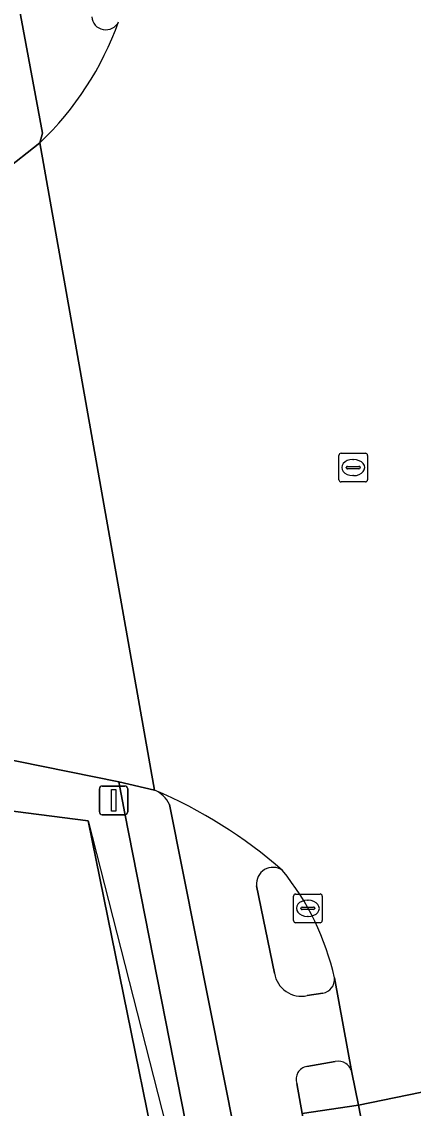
# Model space of a CAD drawing. Extents: x 156141 to 158132, y 385651 to 388333.
# Drawn here: x 156801.13 to 156814.8, y 386757.68 to 386795.58 of the extents above; entities that cross this region are included whole.
import ezdxf

# ---------------------------------------------------------------- set-up
doc = ezdxf.new("R2010")
doc.units = 0
for name, color, linetype in [('IMGEO_Berm_groen', 7, 'Continuous'), ('IMGEO_Erf', 7, 'Continuous'), ('IMGEO_Fietspad_open', 7, 'Continuous'), ('IMGEO_Groenvoorziening', 7, 'Continuous'), ('IMGEO_Hek', 7, 'Continuous'), ('IMGEO_Kolk', 7, 'Continuous'), ('IMGEO_Rijbaan_lokaal_gesloten', 7, 'Continuous'), ('IMGEO_Rioolput', 7, 'Continuous'), ('IMGEO_Verkeersbordpaal', 7, 'Continuous'), ('IMGEO_Verkeerseiland_open', 7, 'Continuous'), ('IMGEO_Voetpad_open', 7, 'Continuous')]:
    doc.layers.add(name, color=color, linetype=linetype)

msp = doc.modelspace()

# ---------------------------------------------------------------- linework, layer by layer
at = {"layer": 'IMGEO_Berm_groen'}
msp.add_lwpolyline([(156814.397, 386750), (156812.886, 386757.795), (156810.919, 386757.503), (156810.987, 386757.124), (156811.217, 386757.182), (156812.6, 386750), (156813.492, 386745.367)], dxfattribs=at)
at = {"layer": 'IMGEO_Erf'}
msp.add_lwpolyline([(156811.397, 386735.567), (156811.153, 386735.5), (156807.14, 386749.598), (156803.451, 386767.705), (156791.477, 386769.248), (156791.068, 386769.236)], dxfattribs=at)
at = {"layer": 'IMGEO_Fietspad_open'}
for points in [[(156802.289, 386802.533), (156802.367, 386802.045), (156800.014, 386801.586), (156801.853, 386791.693), (156801.763, 386791.359)], [(156806.294, 386768.283), (156808.606, 386756.653), (156810.987, 386757.124), (156810.919, 386757.503), (156810.73, 386758.549)], [(156809.952, 386762.39), (156809.329, 386765.447)], [(156812.656, 386758.927), (156812.044, 386762.228)], [(156811.638, 386761.702), (156811.093, 386761.613)], [(156811.084, 386759.137), (156812.075, 386759.312)]]:
    msp.add_lwpolyline(points, dxfattribs=at)
for centre, radius, start, end in [((156794.361, 386799.184), 10.771, 313.4092, 340.4476), ((156804.067, 386795.787), 0.49, 183.8395, 334.9138), ((156799.261, 386753.461), 16.644, 48.7709, 67.0065), ((156805.339, 386767.8), 1.07, 26.8027, 66.6418), ((156809.899, 386765.511), 0.574, 54.7074, 186.3568), ((156810.892, 386762.545), 0.953, 189.3487, 282.143), ((156811.568, 386762.176), 0.479, 278.4007, 6.2729), ((156812.176, 386758.833), 0.49, 11.0777, 101.8614), ((156811.148, 386758.698), 0.444, 98.2973, 199.6034)]:
    msp.add_arc(centre, radius, start, end, dxfattribs=at)
at = {"layer": 'IMGEO_Groenvoorziening'}
for points in [[(156804.518, 386769.067), (156794.01, 386771.195), (156791.068, 386769.236), (156791.477, 386769.248), (156803.451, 386767.705), (156807.14, 386749.598), (156811.153, 386735.5), (156811.397, 386735.567)], [(156809.297, 386744.797), (156808.272, 386750), (156804.735, 386767.966), (156804.518, 386769.067)]]:
    msp.add_lwpolyline(points, dxfattribs=at)
at = {"layer": 'IMGEO_Hek'}
for points in [[(156791.477, 386769.248), (156803.451, 386767.705)], [(156803.451, 386767.705), (156809.297, 386744.797)]]:
    msp.add_lwpolyline(points, dxfattribs=at)
at = {"layer": 'IMGEO_Kolk'}
for p, q in [((156810.616, 386764.23), (156810.616, 386765.082)), ((156810.691, 386765.156), (156811.543, 386765.156)), ((156811.104, 386764.936), (156811.129, 386764.936)), ((156811.617, 386765.082), (156811.617, 386764.23)), ((156810.875, 386764.65), (156810.875, 386764.662)), ((156811.313, 386764.613), (156810.915, 386764.613)), ((156810.918, 386764.699), (156811.316, 386764.699)), ((156811.359, 386764.662), (156811.359, 386764.65)), ((156811.543, 386764.156), (156810.691, 386764.156)), ((156811.127, 386764.376), (156811.102, 386764.376))]:
    msp.add_line(p, q, dxfattribs=at)
for points in [[(156810.616, 386764.23), (156810.616, 386765.082)], [(156810.691, 386765.156), (156811.543, 386765.156)], [(156811.617, 386765.082), (156811.617, 386764.23)], [(156811.543, 386764.156), (156810.691, 386764.156)]]:
    msp.add_lwpolyline(points, dxfattribs=at)
for centre, radius, start, end in [((156810.693, 386765.08), 0.0765, 91.552, 178.448), ((156810.693, 386765.08), 0.0765, 91.552, 178.448), ((156811.541, 386765.08), 0.0765, 1.552, 88.448), ((156811.541, 386765.08), 0.0765, 1.552, 88.448), ((156810.915, 386764.659), 0.0403, 85.8775, 175.7526), ((156810.912, 386764.649), 0.0366, 178.938, 274.7102), ((156811.316, 386764.656), 0.043, 264.8664, 352.4533), ((156811.32, 386764.661), 0.0386, 1.7309, 96.639), ((156810.693, 386764.232), 0.0765, 181.552, 268.448), ((156810.693, 386764.232), 0.0765, 181.552, 268.448), ((156811.541, 386764.232), 0.0765, 271.552, 358.448), ((156811.541, 386764.232), 0.0765, 271.552, 358.448)]:
    msp.add_arc(centre, radius, start, end, dxfattribs=at)
for centre, major_axis, ratio, start_param, end_param in [((156811.103, 386764.656), (-0.387, 0.002), 0.722429, 4.712389, 7.853982), ((156811.128, 386764.656), (-0.39, 0.002), 0.717154, 1.570796, 4.712389)]:
    msp.add_ellipse(centre, major_axis=major_axis, ratio=ratio, start_param=start_param, end_param=end_param, dxfattribs=at)
at = {"layer": 'IMGEO_Rijbaan_lokaal_gesloten'}
for points in [[(156794.01, 386771.195), (156804.518, 386769.067), (156805.763, 386768.783), (156801.763, 386791.359), (156800.502, 386790.354), (156800.246, 386790.17), (156790.673, 386783.83)], [(156801.763, 386791.359), (156805.763, 386768.783)], [(156812.044, 386762.228), (156812.656, 386758.927), (156812.886, 386757.795), (156819.733, 386759.198), (156819.526, 386760.307), (156818.921, 386763.533), (156818.43, 386766.103)], [(156821.494, 386750), (156821.292, 386751.189), (156820.297, 386756.165), (156819.733, 386759.198), (156812.886, 386757.795), (156814.397, 386750), (156815.294, 386745.371)]]:
    msp.add_lwpolyline(points, dxfattribs=at)
for centre, radius, start, end in [((156794.361, 386799.184), 10.771, 313.4092, 340.4476), ((156799.261, 386753.461), 16.644, 48.7709, 67.0065), ((156803.226, 386760.28), 9.031, 12.4597, 39.1328)]:
    msp.add_arc(centre, radius, start, end, dxfattribs=at)
at = {"layer": 'IMGEO_Rioolput'}
for p, q in [((156812.199, 386779.602), (156812.199, 386780.454)), ((156812.274, 386780.528), (156813.126, 386780.528)), ((156813.2, 386780.454), (156813.2, 386779.602)), ((156812.458, 386780.022), (156812.458, 386780.034)), ((156812.501, 386780.071), (156812.899, 386780.071)), ((156812.687, 386780.308), (156812.712, 386780.308)), ((156812.942, 386780.034), (156812.942, 386780.022)), ((156812.896, 386779.985), (156812.498, 386779.985)), ((156812.71, 386779.748), (156812.685, 386779.748)), ((156813.126, 386779.528), (156812.274, 386779.528))]:
    msp.add_line(p, q, dxfattribs=at)
for points in [[(156812.199, 386779.602), (156812.199, 386780.454)], [(156812.274, 386780.528), (156813.126, 386780.528)], [(156813.2, 386780.454), (156813.2, 386779.602)], [(156813.126, 386779.528), (156812.274, 386779.528)]]:
    msp.add_lwpolyline(points, dxfattribs=at)
for centre, radius, start, end in [((156812.276, 386780.452), 0.0765, 91.552, 178.448), ((156812.276, 386780.452), 0.0765, 91.552, 178.448), ((156813.124, 386780.452), 0.0765, 1.552, 88.448), ((156813.124, 386780.452), 0.0765, 1.552, 88.448), ((156812.498, 386780.031), 0.0403, 85.8775, 175.7526), ((156812.495, 386780.021), 0.0366, 178.938, 274.7102), ((156812.899, 386780.028), 0.043, 264.8664, 352.4533), ((156812.903, 386780.033), 0.0386, 1.7309, 96.639), ((156812.276, 386779.604), 0.0765, 181.552, 268.448), ((156812.276, 386779.604), 0.0765, 181.552, 268.448), ((156813.124, 386779.604), 0.0765, 271.552, 358.448), ((156813.124, 386779.604), 0.0765, 271.552, 358.448)]:
    msp.add_arc(centre, radius, start, end, dxfattribs=at)
for centre, major_axis, ratio, start_param, end_param in [((156812.686, 386780.028), (-0.387, 0.002), 0.722429, 4.712389, 7.853982), ((156812.711, 386780.028), (-0.39, 0.002), 0.717154, 1.570796, 4.712389)]:
    msp.add_ellipse(centre, major_axis=major_axis, ratio=ratio, start_param=start_param, end_param=end_param, dxfattribs=at)
at = {"layer": 'IMGEO_Verkeersbordpaal'}
for p, q in [((156803.842, 386768.022), (156803.842, 386768.822)), ((156803.842, 386768.822), (156803.842, 386768.022)), ((156803.942, 386768.922), (156804.732, 386768.922)), ((156804.732, 386768.922), (156803.942, 386768.922)), ((156804.832, 386768.822), (156804.832, 386768.022)), ((156804.832, 386768.022), (156804.832, 386768.822)), ((156804.732, 386767.922), (156803.942, 386767.922)), ((156803.942, 386767.922), (156804.732, 386767.922))]:
    msp.add_line(p, q, dxfattribs=at)
msp.add_lwpolyline([(156804.262, 386768.797), (156804.412, 386768.797), (156804.412, 386768.047), (156804.262, 386768.047), (156804.262, 386768.797)], dxfattribs=at)
for centre, start, end in [((156803.942, 386768.822), 90, 180), ((156803.942, 386768.822), 90, 180), ((156804.732, 386768.822), 0, 90), ((156804.732, 386768.822), 360, 90), ((156803.942, 386768.022), 180, 270), ((156803.942, 386768.022), 180, 270), ((156804.732, 386768.022), 270, 0), ((156804.732, 386768.022), 270, 0)]:
    msp.add_arc(centre, 0.1, start, end, dxfattribs=at)
at = {"layer": 'IMGEO_Verkeerseiland_open'}
for points in [[(156809.329, 386765.447), (156809.952, 386762.39)], [(156811.093, 386761.613), (156811.638, 386761.702)]]:
    msp.add_lwpolyline(points, dxfattribs=at)
for centre, radius, start, end in [((156804.067, 386795.787), 0.49, 183.8395, 334.9138), ((156809.899, 386765.511), 0.574, 54.7074, 186.3568), ((156803.226, 386760.28), 9.031, 12.4597, 39.1328), ((156810.892, 386762.545), 0.953, 189.3487, 282.143), ((156811.568, 386762.176), 0.479, 278.4007, 6.2729)]:
    msp.add_arc(centre, radius, start, end, dxfattribs=at)
at = {"layer": 'IMGEO_Voetpad_open'}
for points in [[(156786.023, 386865.361), (156799.862, 386793.67), (156800.502, 386790.354), (156801.763, 386791.359), (156801.853, 386791.693), (156800.014, 386801.586), (156787.566, 386865.893)], [(156805.763, 386768.783), (156804.518, 386769.067), (156804.735, 386767.966), (156808.272, 386750), (156809.297, 386744.797)], [(156808.606, 386756.653), (156806.294, 386768.283)], [(156812.075, 386759.312), (156811.084, 386759.137)], [(156810.73, 386758.549), (156810.919, 386757.503), (156812.886, 386757.795), (156812.656, 386758.927)]]:
    msp.add_lwpolyline(points, dxfattribs=at)
for centre, radius, start, end in [((156805.339, 386767.8), 1.07, 26.8027, 66.6418), ((156812.176, 386758.833), 0.49, 11.0777, 101.8614), ((156811.148, 386758.698), 0.444, 98.2973, 199.6034)]:
    msp.add_arc(centre, radius, start, end, dxfattribs=at)

doc.saveas('drawing.dxf')
